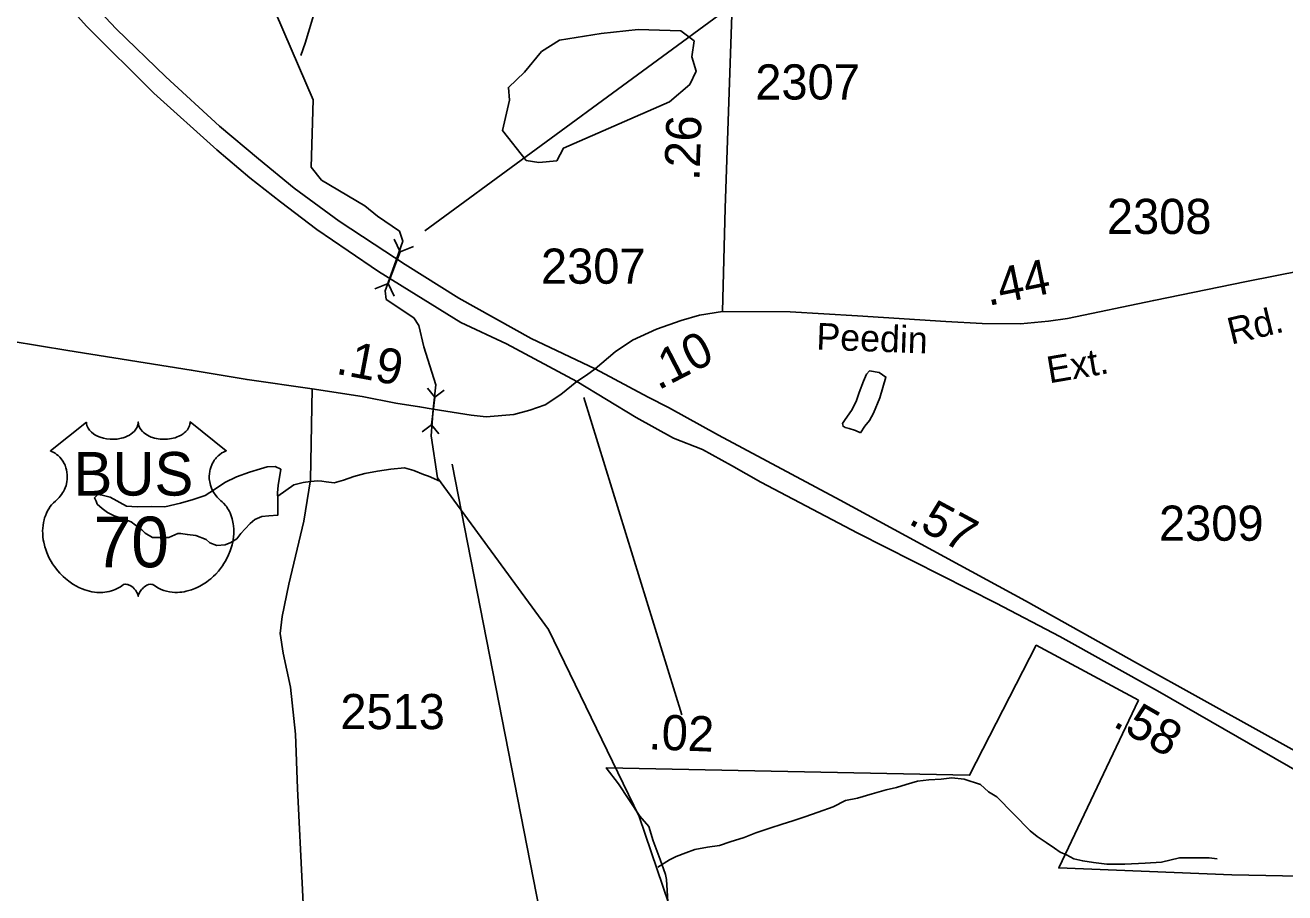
# Model space of a CAD drawing. Extents: x 2082433 to 2279600, y 546599 to 755198.
# Drawn here: x 2215277 to 2219756, y 632724 to 635808 of the extents above; entities that cross this region are included whole.
import ezdxf

# ---------------------------------------------------------------- set-up
doc = ezdxf.new("R2010")
doc.units = 0
for name, color, linetype in [('Exist Boundary Political City Limit New', 7, 'Continuous'), ('Exist Hydrographic Creek Single Shore', 7, 'Continuous'), ('Exist Hydrographic Misc Water Feature', 7, 'Continuous'), ('Exist Hydrographic Pond Under 1500 Sq Ft', 7, 'Continuous'), ('Exist Road Primary US Attributed', 7, 'Continuous'), ('Exist Road Primary US Divided Attributed', 7, 'Continuous'), ('Exist Road Primary US Mileage Hundredths English Label', 7, 'Continuous'), ('Exist Road Primary US Shield CELL', 7, 'Continuous'), ('Exist Road Primary US Shield Number Label', 7, 'Continuous'), ('Exist Road Primary US Structure Culvert CELL', 7, 'Continuous'), ('Exist Road Primary US Structure Culvert Number Label', 7, 'Continuous'), ('Exist Road Secondary Mileage Hundredths English Label', 7, 'Continuous'), ('Exist Road Secondary Structure Culvert Number Label', 7, 'Continuous'), ('Exist Road Secondary Type 51 Attributed', 7, 'Continuous'), ('Exist Road Secondary Type 51 Label', 7, 'Continuous'), ('Exist Road Secondary Type 51 Number Label', 7, 'Continuous'), ('Map Preparation Boundary City Limit Buffer Line', 7, 'Continuous')]:
    doc.layers.add(name, color=color, linetype=linetype)

msp = doc.modelspace()

# ---------------------------------------------------------------- linework, layer by layer
at = {"layer": 'Exist Boundary Political City Limit New'}
for points in [[(2217569.2, 632574.8), (2217557.5, 632770.8), (2217554.2, 632788.8), (2217534.8, 632841.8), (2217510.2, 632908.4), (2217494.2, 632959.1), (2217463, 632996.2), (2217386.2, 633111.7), (2217343.2, 633168.6), (2218635, 633141.5), (2218872.2, 633603.6), (2219236, 633408.2)], [(2219236, 633408.2), (2218952.2, 632812.2), (2219567.8, 632787.8), (2219868, 632781.2)]]:
    msp.add_lwpolyline(points, dxfattribs=at)
at = {"layer": 'Exist Hydrographic Creek Single Shore'}
for points in [[(2217586.8, 632621.2), (2217459.8, 632994.4), (2217137.7, 633660.2), (2216742.7, 634199.6), (2216720.7, 634348.2), (2216727.3, 634443.4), (2216736.7, 634530.1), (2216695.1, 634664.3), (2216676.5, 634740.5), (2216658.6, 634768), (2216560.9, 634833.7), (2216556.7, 634863.8), (2216589.7, 634953.3), (2216619.8, 635040), (2216608.5, 635075.8), (2216530.4, 635129.9), (2216484.9, 635165.9), (2216330.6, 635257.6), (2216293.7, 635304.2), (2216300.6, 635543.6), (2216088.6, 636036.6)], [(2216175, 634133.8), (2216232, 634174.3), (2216266.1, 634182.2), (2216291.5, 634186.5), (2216317.7, 634188.6), (2216331.5, 634186.9), (2216347.7, 634184.8), (2216375.6, 634181), (2216409.6, 634191.3), (2216445.5, 634203.7), (2216485.1, 634214), (2216529.4, 634222.3), (2216577.5, 634230.4), (2216625.5, 634235), (2216659.6, 634225), (2216693.4, 634211.3), (2216711, 634205.4), (2216751.6, 634187.5)]]:
    msp.add_lwpolyline(points, dxfattribs=at)
at = {"layer": 'Exist Hydrographic Misc Water Feature'}
for points in [[(2216313.4, 635891.1), (2216305.9, 635875.2), (2216302.2, 635842.9), (2216284.5, 635783.1), (2216273, 635744.7), (2216257.3, 635700.9)], [(2218247.3, 634359), (2218229, 634367), (2218207.3, 634374.8), (2218193.2, 634378.5), (2218185.4, 634382.5), (2218183.1, 634392.6), (2218193.2, 634406.5), (2218215.1, 634438.9), (2218232.3, 634470.8), (2218242.4, 634502.9), (2218257.9, 634543.2), (2218268, 634567.2), (2218279.7, 634579.2), (2218313.5, 634573.2), (2218337.7, 634557.5), (2218316.4, 634483.6), (2218293, 634429.1), (2218278.9, 634403.3), (2218263.1, 634383), (2218247.3, 634359)], [(2219514.9, 632844.4), (2219487, 632848.1), (2219458.9, 632847.9), (2219427.2, 632847.8), (2219381.2, 632847.5), (2219317.2, 632833.2), (2219259.4, 632828.6), (2219187.2, 632826), (2219123.3, 632825.6), (2219075.5, 632831.2), (2219037.4, 632836.9), (2219005.4, 632845), (2218979.3, 632858.7), (2218957.6, 632868.4), (2218936.9, 632882.5), (2218906.9, 632902), (2218875, 632923.9), (2218850.5, 632943.8), (2218732.2, 633064.7), (2218702.1, 633082.6), (2218673.6, 633108.4), (2218615.8, 633128.1), (2218571.7, 633131.9), (2218533.5, 633127.5), (2218489.9, 633125.2), (2218450.1, 633121.1), (2218409.7, 633108.9), (2218375.6, 633098.6), (2218338.1, 633090.1), (2218288.1, 633075.7), (2218236.2, 633059.7), (2218194.4, 633051.4), (2218150.3, 633028.8), (2218096.8, 633010.5), (2218049, 632994.2), (2218006.6, 632979.9), (2217968.8, 632967.8), (2217925.1, 632953.3), (2217875.3, 632937.3), (2217833.1, 632920.9), (2217783.7, 632904.5), (2217745.5, 632892.4), (2217703.7, 632885.7), (2217657.6, 632877.7), (2217625.8, 632865.4), (2217591.9, 632853.1), (2217568.2, 632840.9), (2217526.5, 632814.7)]]:
    msp.add_lwpolyline(points, dxfattribs=at)
at = {"layer": 'Exist Hydrographic Pond Under 1500 Sq Ft'}
for points in [[(2217058.2, 635327.8), (2216974.1, 635434.5), (2216999.1, 635542.2), (2216995.3, 635587), (2217052.6, 635641), (2217113.3, 635715.2), (2217177.3, 635755.6), (2217325.6, 635779.2), (2217457.1, 635792.7), (2217608.2, 635788.6)], [(2217608.2, 635788.6), (2217655.9, 635752.3), (2217647.3, 635696.3), (2217662.7, 635644.4), (2217640.1, 635598.1), (2217568.3, 635536.5), (2217190.8, 635371.2), (2217167.3, 635325.6), (2217103.2, 635320.7), (2217058.2, 635327.8)], [(2216174.9, 634145.9), (2216175.1, 634121.9), (2216175.1, 634065.9), (2216143.4, 634063.8), (2216119.2, 634061.4), (2216093.3, 634051.5), (2216077.7, 634037.2), (2216059.5, 634017.3), (2216044.1, 634001), (2216030, 633982.8), (2216008, 633968.7), (2215988.1, 633960.7), (2215958.4, 633958.3), (2215934.2, 633968.5), (2215920.3, 633980.3), (2215884, 633993.9), (2215854, 633997.6), (2215830, 634001.7), (2215820.2, 634001.5), (2215788, 633987.3), (2215752.3, 633987), (2215730.2, 633987.1), (2215703.9, 634002.8), (2215691.8, 634014.8), (2215669.9, 634030.7), (2215653.9, 634042.4), (2215621.5, 634054.2), (2215593.4, 634064.1), (2215569.4, 634075.8), (2215551.4, 634089.5), (2215533.1, 634105.7), (2215529.2, 634115.6), (2215523.3, 634127.5), (2215535, 634139.5), (2215551.2, 634137.4), (2215579.3, 634129.9), (2215637.5, 634098.4), (2215675.2, 634096.4), (2215725.5, 634096.9), (2215773.2, 634095.4), (2215829.2, 634109.6), (2215875.1, 634121.8), (2215917, 634136.1), (2215950.8, 634158.2), (2215986.7, 634182.8), (2216028.3, 634202.9), (2216074.5, 634219.1), (2216114.2, 634231.3), (2216138.2, 634237.8), (2216166.3, 634239.7), (2216186.2, 634229.7), (2216176.6, 634172), (2216174.9, 634145.9)]]:
    msp.add_lwpolyline(points, dxfattribs=at)
at = {"layer": 'Exist Road Primary US Attributed'}
for points in [[(2212372.6, 635571), (2213179, 635275.7), (2213570, 635137.4), (2213856.5, 635045.4), (2214085.1, 634961), (2214351.4, 634880.8), (2214553.2, 634816.2), (2214683.1, 634785.1), (2215024.5, 634718.6), (2215428.8, 634651.4), (2215867.5, 634581.9), (2216066.2, 634548.6), (2216297.6, 634515.3)], [(2217238.7, 634541.3), (2217272.5, 634564.7), (2217303.7, 634586.8)], [(2216297.6, 634515.3), (2216475.8, 634487.7), (2216595.4, 634465.1), (2216679.3, 634451.9), (2216727.3, 634443.4), (2216862.8, 634421.4), (2216915.7, 634415.8), (2217014.7, 634424.3), (2217071.3, 634439.7), (2217125.5, 634459.1), (2217182.1, 634495.5), (2217238.7, 634541.3)]]:
    msp.add_lwpolyline(points, dxfattribs=at)
at = {"layer": 'Exist Road Primary US Divided Attributed'}
for points in [[(2217303.7, 634586.8), (2217075.8, 634694.4), (2216819.6, 634837.3), (2216628.4, 634958), (2216517.9, 635029.5), (2216393.6, 635111.2), (2216233.5, 635229.2), (2216106.3, 635333.1), (2215968, 635449.2), (2215776.8, 635624.7), (2215600.4, 635795.5), (2215470.5, 635935.7), (2215335.9, 636091.7), (2215201.8, 636257.9), (2215098.8, 636396.2), (2215019.4, 636508.6), (2214893.2, 636698.9), (2214830.1, 636796.4), (2214732.1, 636971.9), (2214581.3, 637254.1), (2214458.8, 637524.3), (2214408, 637659), (2214370.8, 637756), (2214299.6, 637953.2)], [(2214238.3, 637912.4), (2214320, 637685.9), (2214364.1, 637575.4), (2214433.7, 637407.3), (2214543.2, 637177.1), (2214664.4, 636949.6), (2214792, 636726.8), (2214876.5, 636594), (2214949.8, 636481.6), (2215045.9, 636349.8), (2215149.8, 636209.6), (2215289.5, 636036), (2215420.4, 635888.4), (2215496.5, 635803.9), (2215734.1, 635566.2), (2215958.7, 635364.7), (2216075.7, 635265.4), (2216185.2, 635180.9), (2216313.7, 635082.5), (2216426, 635006.3), (2216533.7, 634932.1), (2216826.1, 634751), (2216988.1, 634675.6), (2217238.7, 634541.3)], [(2219911.2, 633162.4), (2219231.8, 633538.9), (2218834.2, 633761.6), (2218174.3, 634119.9), (2217742.5, 634350.3), (2217564.6, 634449), (2217491.8, 634486.2), (2217303.7, 634586.8)], [(2217238.7, 634541.3), (2217449.4, 634414), (2217582.1, 634340.6), (2217685.2, 634299.4), (2217788.8, 634242.5), (2217892.5, 634183.5), (2218238, 634002.5), (2218729.1, 633753.5), (2218955.5, 633635.5), (2219303.2, 633441.4), (2219911.2, 633091.9)]]:
    msp.add_lwpolyline(points, dxfattribs=at)
at = {"layer": 'Exist Road Primary US Mileage Hundredths English Label'}
msp.add_line((2217262.9, 634484.7), (2217611.5, 633356.8), dxfattribs=at)
at = {"layer": 'Exist Road Primary US Shield CELL'}
msp.add_lwpolyline([(2215495.4, 634397.3), (2215495.7, 634392), (2215497, 634385.7), (2215498, 634382.4), (2215500.9, 634376.2), (2215505.8, 634368.8), (2215512.6, 634361.6), (2215520.3, 634355.3), (2215525.4, 634352), (2215534.2, 634347.3), (2215544.1, 634343.1), (2215555.2, 634339.9), (2215566.5, 634337.6), (2215578.9, 634336.2), (2215591.2, 634336), (2215604.4, 634337), (2215619, 634339.8), (2215625.7, 634341.6), (2215633.2, 634344.1), (2215640.2, 634347), (2215647.9, 634351.1), (2215654, 634355.1), (2215658.9, 634358.6), (2215665.7, 634365.1), (2215671.1, 634371.9), (2215673.4, 634375.7), (2215675.4, 634379.3), (2215678.1, 634387.1), (2215678.8, 634390.5), (2215679.4, 634397.6), (2215679.8, 634391.6), (2215680.4, 634387.9), (2215681.4, 634384.3), (2215682.9, 634380.4), (2215685.7, 634374.9), (2215688.7, 634370.4), (2215694.4, 634363.6), (2215698, 634360.2), (2215701.3, 634357.6), (2215710, 634351.6), (2215720.2, 634346.4), (2215725.2, 634344.2), (2215730.4, 634342.4), (2215736.9, 634340.4), (2215743.7, 634338.8), (2215750.4, 634337.7), (2215757.2, 634336.7), (2215764.2, 634336.2), (2215769.9, 634336), (2215776.9, 634336.1), (2215783.3, 634336.5), (2215789.9, 634337.2), (2215797.2, 634338.4), (2215803.1, 634339.7), (2215810.8, 634341.8), (2215817.8, 634344.3), (2215824, 634346.9), (2215831.9, 634351.1), (2215838.4, 634355.2), (2215843.1, 634359), (2215848.7, 634364.1), (2215854, 634370.3), (2215857.2, 634374.8), (2215859.4, 634379.4), (2215861.4, 634384.3), (2215862.7, 634389.4), (2215863.3, 634393.9), (2215863.4, 634397.7), (2215992, 634295.3), (2215989, 634294.1), (2215982, 634290.7), (2215976.4, 634287.4), (2215967.6, 634281.2), (2215963.8, 634277.8), (2215960, 634274.2), (2215956.5, 634270.4), (2215953.4, 634266.9), (2215949.7, 634261.7), (2215946.4, 634256.5), (2215943.1, 634250.8), (2215940.7, 634245.9), (2215936.8, 634235.5), (2215934.9, 634229), (2215933.6, 634223.5), (2215932.1, 634212), (2215931.7, 634206.5), (2215931.7, 634201.1), (2215932, 634195.4), (2215932.6, 634190), (2215933.6, 634184.3), (2215934.5, 634179.2), (2215936.1, 634173.1), (2215938.3, 634165.9), (2215941.2, 634159), (2215947, 634147.9), (2215954.6, 634136.5), (2215960, 634130.1), (2215965.3, 634124.6), (2215973.2, 634117.9), (2215977.5, 634114.1), (2215982.5, 634109.2), (2215990.5, 634099.8), (2215993.8, 634095.4), (2215997.1, 634090.5), (2216000.1, 634085.4), (2216003.2, 634079.9), (2216005.6, 634075.1), (2216010.1, 634064.1), (2216013.4, 634053.4), (2216014.9, 634047.8), (2216017.3, 634035.2), (2216018.2, 634028.9), (2216019.2, 634016.6), (2216019.3, 634001.7), (2216018.1, 633987.6), (2216015.5, 633971.1), (2216013.3, 633961.2), (2216009.9, 633949.8), (2216006.6, 633939.8), (2216000.7, 633925.1), (2215995.5, 633914.5), (2215988.8, 633902), (2215984.1, 633894.5), (2215978.8, 633886.5), (2215972, 633877.2), (2215964.1, 633867.3), (2215954.6, 633856.9), (2215946.9, 633849.2), (2215936.9, 633840.3), (2215930.8, 633835.3), (2215922.2, 633828.7), (2215910.3, 633820.8), (2215898.6, 633814.1), (2215888.7, 633809), (2215879.9, 633805.2), (2215868.5, 633800.8), (2215849.5, 633795.6), (2215842.6, 633794.1), (2215834.4, 633792.9), (2215826.7, 633792.2), (2215819.3, 633791.7), (2215809.2, 633791.7), (2215799.3, 633792.5), (2215789.9, 633793.8), (2215780.1, 633795.9), (2215769.8, 633798.9), (2215760.5, 633802.6), (2215751.1, 633807.2), (2215735.2, 633817.2), (2215730.6, 633819.7), (2215728, 633820.4), (2215721.9, 633820.7), (2215716.1, 633819.4), (2215710.2, 633817.1), (2215706.6, 633815.2), (2215701.8, 633812.1), (2215698.2, 633809.2), (2215693.8, 633805), (2215690.8, 633801.5), (2215688.4, 633798.8), (2215684, 633791.7), (2215682.4, 633788.4), (2215680.7, 633784), (2215679.2, 633777.7), (2215677.2, 633785.7), (2215674.8, 633791), (2215672.1, 633795.6), (2215669.3, 633799.6), (2215664.8, 633804.8), (2215660.8, 633808.7), (2215655.9, 633812.6), (2215650.7, 633815.7), (2215646.6, 633817.8), (2215642.8, 633819.3), (2215638.2, 633820.4), (2215634.4, 633820.7), (2215631.3, 633820.7), (2215627, 633819.7), (2215621.2, 633815.5), (2215615.6, 633811.7), (2215609.6, 633808), (2215602.5, 633804.2), (2215597.3, 633801.7), (2215591, 633799.3), (2215583.8, 633796.9), (2215575.9, 633794.8), (2215567.7, 633793.2), (2215560.6, 633792.1), (2215552.9, 633791.4), (2215546, 633791.2), (2215538.8, 633791.3), (2215532, 633791.8), (2215524.2, 633792.5), (2215514.5, 633793.9), (2215506.4, 633795.7), (2215497.9, 633798), (2215489.2, 633800.8), (2215479.9, 633804.3), (2215468.2, 633809.4), (2215460, 633813.6), (2215447.2, 633821), (2215432.2, 633831.4), (2215420.8, 633840.6), (2215412.5, 633848.1), (2215400.3, 633860.6), (2215393.1, 633868.7), (2215381.8, 633883.3), (2215374.6, 633893.8), (2215369.9, 633901.6), (2215363.1, 633914), (2215359.3, 633921.9), (2215354.5, 633933.3), (2215350.6, 633943.7), (2215347.4, 633953.6), (2215345.7, 633959.9), (2215343.3, 633970.9), (2215341.8, 633978.7), (2215340.4, 633989.4), (2215339.6, 634000.7), (2215339.4, 634011.2), (2215339.7, 634019.8), (2215340.7, 634029.9), (2215342.4, 634040.6), (2215344.4, 634049.8), (2215346.3, 634056.4), (2215349, 634064.5), (2215352.6, 634073.4), (2215356.9, 634081.9), (2215361, 634089), (2215366.1, 634096.6), (2215371.1, 634103), (2215377.6, 634110.2), (2215384.5, 634116.7), (2215390.7, 634121.8), (2215398.2, 634129.1), (2215402.1, 634133.5), (2215406.7, 634139.7), (2215410.4, 634145.4), (2215413.4, 634150.4), (2215417.3, 634158), (2215419.7, 634163.6), (2215422.6, 634172.3), (2215424.1, 634178.3), (2215425.6, 634186.2), (2215426.6, 634193.5), (2215427, 634202.7), (2215426.8, 634210.3), (2215425.8, 634219.2), (2215424.1, 634227.7), (2215422.1, 634235.2), (2215418.9, 634243.7), (2215416, 634249.9), (2215411.1, 634258.3), (2215405.6, 634266.2), (2215399.9, 634272.6), (2215394.2, 634278.3), (2215388.8, 634282.5), (2215383.6, 634286.2), (2215377, 634290.2), (2215370.7, 634293.3), (2215366.8, 634294.9)], close=True, dxfattribs=at)
at = {"layer": 'Exist Road Primary US Structure Culvert CELL'}
for p, q in [((2216589.1, 635047.9), (2216610.8, 635002.5)), ((2216610.8, 635002.5), (2216567.6, 634890.5)), ((2216657.4, 635021.6), (2216610.8, 635002.5)), ((2216521, 634871.3), (2216567.6, 634890.5)), ((2216589.3, 634845), (2216567.6, 634890.5)), ((2216707.5, 634518.3), (2216734, 634486.1)), ((2216767.5, 634510.8), (2216734, 634486.1)), ((2216734, 634486.1), (2216721.8, 634387.7)), ((2216688.3, 634363), (2216721.8, 634387.7)), ((2216748.3, 634355.6), (2216721.8, 634387.7))]:
    msp.add_line(p, q, dxfattribs=at)
at = {"layer": 'Exist Road Primary US Structure Culvert Number Label'}
msp.add_line((2216697.7, 635077.8), (2218719.3, 636560.3), dxfattribs=at)
at = {"layer": 'Exist Road Secondary Structure Culvert Number Label'}
msp.add_lwpolyline([(2216795.6, 634247.1), (2217106, 632662), (2217926.2, 632196.4)], dxfattribs=at)
at = {"layer": 'Exist Road Secondary Type 51 Attributed'}
for points in [[(2217802.7, 636183), (2217794.6, 635983.7), (2217765.4, 635157.3), (2217756.1, 634790.1)], [(2217756.1, 634790.1), (2217996.6, 634789), (2218236, 634774.8), (2218550.8, 634754.6), (2218679.2, 634748.2), (2218815.6, 634747), (2218915.8, 634756.3), (2218983.5, 634765.7), (2219290, 634829.8), (2219619.9, 634897.4), (2219817.7, 634936.4), (2219958.7, 634966.7), (2220064.2, 634977.8)], [(2217756.1, 634790.1), (2217674.2, 634777.3), (2217609.2, 634759), (2217522.1, 634727.8), (2217436.3, 634688.2), (2217375.2, 634646.6), (2217303.7, 634586.8)], [(2216281, 632360.8), (2216263.2, 632733.8), (2216245.5, 633094.5), (2216238.2, 633287.7), (2216220.5, 633455.3), (2216195, 633575.2), (2216184.4, 633646.2), (2216191.1, 633706.1), (2216214.9, 633820.5), (2216267.7, 634044.7), (2216291.5, 634192.3), (2216297.6, 634515.3)]]:
    msp.add_lwpolyline(points, dxfattribs=at)
at = {"layer": 'Map Preparation Boundary City Limit Buffer Line'}
for points in [[(2217569.2, 632574.8), (2217557.5, 632770.8), (2217554.2, 632788.8), (2217534.8, 632841.8), (2217510.2, 632908.4), (2217494.2, 632959.1), (2217463, 632996.2), (2217386.2, 633111.7), (2217343.2, 633168.6), (2218635, 633141.5), (2218872.2, 633603.6), (2219236, 633408.2)], [(2219236, 633408.2), (2218952.2, 632812.2), (2219567.8, 632787.8), (2219868, 632781.2)]]:
    msp.add_lwpolyline(points, dxfattribs=at)

# ---------------------------------------------------------------- texts
at = {"layer": 'Exist Road Primary US Mileage Hundredths English Label'}
for s, rotation, p in [('.19', 349.2917, (2216378.4, 634569.7)), ('.58', 330.1095, (2219140.4, 633318.7)), ('.02', 357.8253, (2217492, 633234.1))]:
    msp.add_text(s, height=125, rotation=rotation, dxfattribs=at).set_placement(p)
at = {"layer": 'Exist Road Primary US Shield Number Label'}
for s, height, p in [('BUS', 155, (2215449, 634136)), ('70', 180, (2215520.5, 633881.1))]:
    msp.add_text(s, height=height, dxfattribs=at).set_placement(p)
at = {"layer": 'Exist Road Secondary Mileage Hundredths English Label'}
for s, rotation, p in [('.26', 87.981, (2217674.1, 635253.8)), ('.44', 11.6107, (2218701.1, 634809.9)), ('.10', 27.23, (2217528.1, 634509.3)), ('.57', 331.7156, (2218412.9, 634038.2))]:
    msp.add_text(s, height=125, rotation=rotation, dxfattribs=at).set_placement(p)
at = {"layer": 'Exist Road Secondary Type 51 Label'}
for s, rotation, p in [('Rd.', 13.7729, (2219565.3, 634672.3)), ('Peedin', 357.9558, (2218089.1, 634655.2)), ('Ext.', 9.7043, (2218918.4, 634534.7))]:
    msp.add_text(s, height=95, rotation=rotation, dxfattribs=at).set_placement(p)
at = {"layer": 'Exist Road Secondary Type 51 Number Label'}
for s, p in [('2307', (2217873.1, 635544.2)), ('2308', (2219123.2, 635066.1)), ('2307', (2217111.1, 634889.2)), ('2309', (2219308.4, 633975.4)), ('2513', (2216397.8, 633305.6))]:
    msp.add_text(s, height=125, dxfattribs=at).set_placement(p)

doc.saveas('drawing.dxf')
